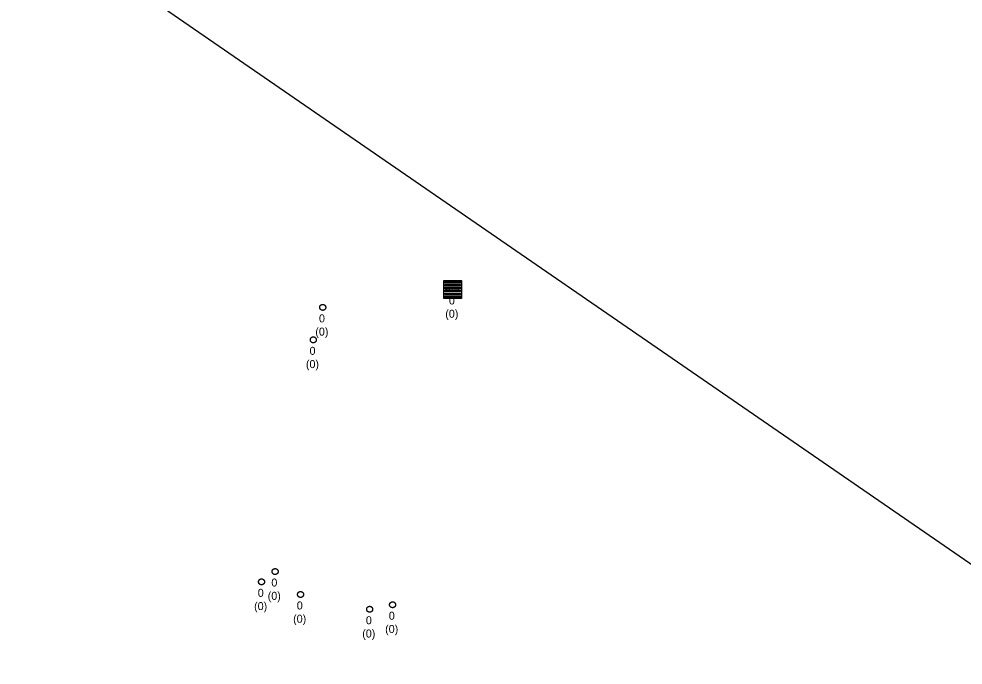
# Model space of a CAD drawing. Extents: x -606452 to -604459, y -1157823 to -1156972.
# Drawn here: x -604829.3 to -604750.2, y -1157351.3 to -1157297.2 of the extents above; entities that cross this region are included whole.
import ezdxf

# ---------------------------------------------------------------- set-up
doc = ezdxf.new("R2010")
doc.units = 0
for name, color, linetype in [('Pomocné_Zájmová území 2021', 7, 'Continuous'), ('Uliční vpusť', 7, 'Continuous'), ('Vstupní šachta stoky', 7, 'Continuous')]:
    doc.layers.add(name, color=color, linetype=linetype)

msp = doc.modelspace()

# ---------------------------------------------------------------- linework, layer by layer
at = {"layer": 'Pomocné_Zájmová území 2021'}
msp.add_lwpolyline([(-606389.784, -1157640.205), (-606452.34, -1157375.134), (-606287.996, -1157134.449), (-606089.723, -1156972.225), (-605785.42, -1157001.913), (-605228.77, -1157012.516), (-604682.722, -1157388.917), (-604597.9, -1157454.655), (-604591.538, -1157788.645), (-604619.105, -1157822.574), (-605421.742, -1157595.673), (-605822.53, -1157783.344)], close=True, dxfattribs=at)
at = {"layer": 'Uliční vpusť'}
for points in [[(-604793.72, -1157319.09), (-604792.22, -1157319.09), (-604792.22, -1157320.59), (-604793.72, -1157320.59)], [(-604793.63, -1157319.18), (-604792.31, -1157319.18), (-604792.31, -1157319.3), (-604793.63, -1157319.3)], [(-604793.63, -1157319.42), (-604792.31, -1157319.42), (-604792.31, -1157319.54), (-604793.63, -1157319.54)], [(-604793.63, -1157319.66), (-604792.31, -1157319.66), (-604792.31, -1157319.78), (-604793.63, -1157319.78)], [(-604793.63, -1157319.9), (-604792.31, -1157319.9), (-604792.31, -1157320.02), (-604793.63, -1157320.02)], [(-604793.63, -1157320.14), (-604792.31, -1157320.14), (-604792.31, -1157320.26), (-604793.63, -1157320.26)], [(-604793.63, -1157320.38), (-604792.31, -1157320.38), (-604792.31, -1157320.5), (-604793.63, -1157320.5)]]:
    msp.add_lwpolyline(points, close=True, dxfattribs=at)
at = {"layer": 'Vstupní šachta stoky'}
for p, q in [((-604803.873, -1157321.09), (-604803.86, -1157321.09)), ((-604804.663, -1157323.81), (-604804.65, -1157323.81)), ((-604807.863, -1157343.23), (-604807.85, -1157343.23)), ((-604809.003, -1157344.09), (-604808.99, -1157344.09)), ((-604805.733, -1157345.15), (-604805.72, -1157345.15)), ((-604798.023, -1157346.01), (-604798.01, -1157346.01)), ((-604799.943, -1157346.39), (-604799.93, -1157346.39))]:
    msp.add_line(p, q, dxfattribs=at)
for points in [[(-604803.86, -1157321.09), (-604803.847, -1157321.09), (-604803.834, -1157321.091), (-604803.821, -1157321.093), (-604803.808, -1157321.096), (-604803.795, -1157321.099), (-604803.782, -1157321.102), (-604803.77, -1157321.107), (-604803.758, -1157321.112), (-604803.746, -1157321.118), (-604803.734, -1157321.124), (-604803.723, -1157321.131), (-604803.712, -1157321.139), (-604803.702, -1157321.147), (-604803.692, -1157321.155), (-604803.682, -1157321.164), (-604803.673, -1157321.174), (-604803.665, -1157321.184), (-604803.657, -1157321.195), (-604803.649, -1157321.206), (-604803.642, -1157321.217), (-604803.636, -1157321.229), (-604803.631, -1157321.241), (-604803.626, -1157321.253), (-604803.621, -1157321.265), (-604803.618, -1157321.278), (-604803.615, -1157321.291), (-604803.613, -1157321.304), (-604803.611, -1157321.317), (-604803.61, -1157321.33), (-604803.61, -1157321.343), (-604803.611, -1157321.357), (-604803.612, -1157321.37), (-604803.614, -1157321.383), (-604803.616, -1157321.396), (-604803.62, -1157321.408), (-604803.623, -1157321.421), (-604803.628, -1157321.433), (-604803.633, -1157321.446), (-604803.639, -1157321.457), (-604803.646, -1157321.469), (-604803.653, -1157321.48), (-604803.66, -1157321.491), (-604803.669, -1157321.501), (-604803.677, -1157321.511), (-604803.687, -1157321.52), (-604803.697, -1157321.529), (-604803.707, -1157321.538), (-604803.717, -1157321.545), (-604803.728, -1157321.553), (-604803.74, -1157321.559), (-604803.752, -1157321.565), (-604803.764, -1157321.571), (-604803.776, -1157321.575), (-604803.788, -1157321.58), (-604803.801, -1157321.583), (-604803.814, -1157321.586), (-604803.827, -1157321.588), (-604803.84, -1157321.589), (-604803.853, -1157321.59), (-604803.867, -1157321.59), (-604803.88, -1157321.589), (-604803.893, -1157321.588), (-604803.906, -1157321.586), (-604803.919, -1157321.583), (-604803.932, -1157321.58), (-604803.944, -1157321.575), (-604803.956, -1157321.571), (-604803.968, -1157321.565), (-604803.98, -1157321.559), (-604803.992, -1157321.553), (-604804.003, -1157321.545), (-604804.013, -1157321.538), (-604804.023, -1157321.529), (-604804.033, -1157321.52), (-604804.043, -1157321.511), (-604804.051, -1157321.501), (-604804.06, -1157321.491), (-604804.067, -1157321.48), (-604804.074, -1157321.469), (-604804.081, -1157321.457), (-604804.087, -1157321.446), (-604804.092, -1157321.433), (-604804.097, -1157321.421), (-604804.1, -1157321.408), (-604804.104, -1157321.396), (-604804.106, -1157321.383), (-604804.108, -1157321.37), (-604804.109, -1157321.357), (-604804.11, -1157321.343), (-604804.11, -1157321.33), (-604804.109, -1157321.317), (-604804.107, -1157321.304), (-604804.105, -1157321.291), (-604804.102, -1157321.278), (-604804.099, -1157321.265), (-604804.094, -1157321.253), (-604804.089, -1157321.241), (-604804.084, -1157321.229), (-604804.078, -1157321.217), (-604804.071, -1157321.206)], [(-604804.071, -1157321.206), (-604804.063, -1157321.195), (-604804.055, -1157321.184), (-604804.047, -1157321.174), (-604804.038, -1157321.164), (-604804.028, -1157321.155), (-604804.018, -1157321.147), (-604804.008, -1157321.139), (-604803.997, -1157321.131), (-604803.986, -1157321.124), (-604803.974, -1157321.118), (-604803.962, -1157321.112), (-604803.95, -1157321.107), (-604803.938, -1157321.102), (-604803.925, -1157321.099), (-604803.912, -1157321.096), (-604803.899, -1157321.093), (-604803.886, -1157321.091), (-604803.873, -1157321.09)], [(-604804.65, -1157323.81), (-604804.637, -1157323.81), (-604804.624, -1157323.811), (-604804.611, -1157323.813), (-604804.598, -1157323.816), (-604804.585, -1157323.819), (-604804.572, -1157323.822), (-604804.56, -1157323.827), (-604804.548, -1157323.832), (-604804.536, -1157323.838), (-604804.524, -1157323.844), (-604804.513, -1157323.851), (-604804.502, -1157323.859), (-604804.492, -1157323.867), (-604804.482, -1157323.875), (-604804.472, -1157323.884), (-604804.463, -1157323.894), (-604804.455, -1157323.904), (-604804.447, -1157323.915), (-604804.439, -1157323.926), (-604804.432, -1157323.937), (-604804.426, -1157323.949), (-604804.421, -1157323.961), (-604804.416, -1157323.973), (-604804.411, -1157323.985), (-604804.408, -1157323.998), (-604804.405, -1157324.011), (-604804.403, -1157324.024), (-604804.401, -1157324.037), (-604804.4, -1157324.05), (-604804.4, -1157324.063), (-604804.401, -1157324.077), (-604804.402, -1157324.09), (-604804.404, -1157324.103), (-604804.406, -1157324.116), (-604804.41, -1157324.128), (-604804.413, -1157324.141), (-604804.418, -1157324.153), (-604804.423, -1157324.166), (-604804.429, -1157324.177), (-604804.436, -1157324.189), (-604804.443, -1157324.2), (-604804.45, -1157324.211), (-604804.459, -1157324.221), (-604804.467, -1157324.231), (-604804.477, -1157324.24), (-604804.487, -1157324.249), (-604804.497, -1157324.258), (-604804.507, -1157324.265), (-604804.518, -1157324.273), (-604804.53, -1157324.279), (-604804.542, -1157324.285), (-604804.554, -1157324.291), (-604804.566, -1157324.295), (-604804.578, -1157324.3), (-604804.591, -1157324.303), (-604804.604, -1157324.306), (-604804.617, -1157324.308), (-604804.63, -1157324.309), (-604804.643, -1157324.31), (-604804.657, -1157324.31), (-604804.67, -1157324.309), (-604804.683, -1157324.308), (-604804.696, -1157324.306), (-604804.709, -1157324.303), (-604804.722, -1157324.3), (-604804.734, -1157324.295), (-604804.746, -1157324.291), (-604804.758, -1157324.285), (-604804.77, -1157324.279), (-604804.782, -1157324.273), (-604804.793, -1157324.265), (-604804.803, -1157324.258), (-604804.813, -1157324.249), (-604804.823, -1157324.24), (-604804.833, -1157324.231), (-604804.841, -1157324.221), (-604804.85, -1157324.211), (-604804.857, -1157324.2), (-604804.864, -1157324.189), (-604804.871, -1157324.177), (-604804.877, -1157324.166), (-604804.882, -1157324.153), (-604804.887, -1157324.141), (-604804.89, -1157324.128), (-604804.894, -1157324.116), (-604804.896, -1157324.103), (-604804.898, -1157324.09), (-604804.899, -1157324.077), (-604804.9, -1157324.063), (-604804.9, -1157324.05), (-604804.899, -1157324.037), (-604804.897, -1157324.024), (-604804.895, -1157324.011), (-604804.892, -1157323.998), (-604804.889, -1157323.985), (-604804.884, -1157323.973), (-604804.879, -1157323.961), (-604804.874, -1157323.949), (-604804.868, -1157323.937), (-604804.861, -1157323.926)], [(-604804.861, -1157323.926), (-604804.853, -1157323.915), (-604804.845, -1157323.904), (-604804.837, -1157323.894), (-604804.828, -1157323.884), (-604804.818, -1157323.875), (-604804.808, -1157323.867), (-604804.798, -1157323.859), (-604804.787, -1157323.851), (-604804.776, -1157323.844), (-604804.764, -1157323.838), (-604804.752, -1157323.832), (-604804.74, -1157323.827), (-604804.728, -1157323.822), (-604804.715, -1157323.819), (-604804.702, -1157323.816), (-604804.689, -1157323.813), (-604804.676, -1157323.811), (-604804.663, -1157323.81)], [(-604807.85, -1157343.23), (-604807.837, -1157343.23), (-604807.824, -1157343.231), (-604807.811, -1157343.233), (-604807.798, -1157343.236), (-604807.785, -1157343.239), (-604807.772, -1157343.242), (-604807.76, -1157343.247), (-604807.748, -1157343.252), (-604807.736, -1157343.258), (-604807.724, -1157343.264), (-604807.713, -1157343.271), (-604807.702, -1157343.279), (-604807.692, -1157343.287), (-604807.682, -1157343.295), (-604807.672, -1157343.304), (-604807.663, -1157343.314), (-604807.655, -1157343.324), (-604807.647, -1157343.335), (-604807.639, -1157343.346), (-604807.632, -1157343.357), (-604807.626, -1157343.369), (-604807.621, -1157343.381), (-604807.616, -1157343.393), (-604807.611, -1157343.405), (-604807.608, -1157343.418), (-604807.605, -1157343.431), (-604807.603, -1157343.444), (-604807.601, -1157343.457), (-604807.6, -1157343.47), (-604807.6, -1157343.483), (-604807.601, -1157343.497), (-604807.602, -1157343.51), (-604807.604, -1157343.523), (-604807.606, -1157343.536), (-604807.61, -1157343.548), (-604807.613, -1157343.561), (-604807.618, -1157343.573), (-604807.623, -1157343.586), (-604807.629, -1157343.597), (-604807.636, -1157343.609), (-604807.643, -1157343.62), (-604807.65, -1157343.631), (-604807.659, -1157343.641), (-604807.667, -1157343.651), (-604807.677, -1157343.66), (-604807.687, -1157343.669), (-604807.697, -1157343.678), (-604807.707, -1157343.685), (-604807.718, -1157343.693), (-604807.73, -1157343.699), (-604807.742, -1157343.705), (-604807.754, -1157343.711), (-604807.766, -1157343.715), (-604807.778, -1157343.72), (-604807.791, -1157343.723), (-604807.804, -1157343.726), (-604807.817, -1157343.728), (-604807.83, -1157343.729), (-604807.843, -1157343.73), (-604807.857, -1157343.73), (-604807.87, -1157343.729), (-604807.883, -1157343.728), (-604807.896, -1157343.726), (-604807.909, -1157343.723), (-604807.922, -1157343.72), (-604807.934, -1157343.715), (-604807.946, -1157343.711), (-604807.958, -1157343.705), (-604807.97, -1157343.699), (-604807.982, -1157343.693), (-604807.993, -1157343.685), (-604808.003, -1157343.678), (-604808.013, -1157343.669), (-604808.023, -1157343.66), (-604808.033, -1157343.651), (-604808.041, -1157343.641), (-604808.05, -1157343.631), (-604808.057, -1157343.62), (-604808.064, -1157343.609), (-604808.071, -1157343.597), (-604808.077, -1157343.586), (-604808.082, -1157343.573), (-604808.087, -1157343.561), (-604808.09, -1157343.548), (-604808.094, -1157343.536), (-604808.096, -1157343.523), (-604808.098, -1157343.51), (-604808.099, -1157343.497), (-604808.1, -1157343.483), (-604808.1, -1157343.47), (-604808.099, -1157343.457), (-604808.097, -1157343.444), (-604808.095, -1157343.431), (-604808.092, -1157343.418), (-604808.089, -1157343.405), (-604808.084, -1157343.393), (-604808.079, -1157343.381), (-604808.074, -1157343.369), (-604808.068, -1157343.357), (-604808.061, -1157343.346)], [(-604808.061, -1157343.346), (-604808.053, -1157343.335), (-604808.045, -1157343.324), (-604808.037, -1157343.314), (-604808.028, -1157343.304), (-604808.018, -1157343.295), (-604808.008, -1157343.287), (-604807.998, -1157343.279), (-604807.987, -1157343.271), (-604807.976, -1157343.264), (-604807.964, -1157343.258), (-604807.952, -1157343.252), (-604807.94, -1157343.247), (-604807.928, -1157343.242), (-604807.915, -1157343.239), (-604807.902, -1157343.236), (-604807.889, -1157343.233), (-604807.876, -1157343.231), (-604807.863, -1157343.23)], [(-604808.99, -1157344.09), (-604808.977, -1157344.09), (-604808.964, -1157344.091), (-604808.951, -1157344.093), (-604808.938, -1157344.096), (-604808.925, -1157344.099), (-604808.912, -1157344.102), (-604808.9, -1157344.107), (-604808.888, -1157344.112), (-604808.876, -1157344.118), (-604808.864, -1157344.124), (-604808.853, -1157344.131), (-604808.842, -1157344.139), (-604808.832, -1157344.147), (-604808.822, -1157344.155), (-604808.812, -1157344.164), (-604808.803, -1157344.174), (-604808.795, -1157344.184), (-604808.787, -1157344.195), (-604808.779, -1157344.206), (-604808.772, -1157344.217), (-604808.766, -1157344.229), (-604808.761, -1157344.241), (-604808.756, -1157344.253), (-604808.751, -1157344.265), (-604808.748, -1157344.278), (-604808.745, -1157344.291), (-604808.743, -1157344.304), (-604808.741, -1157344.317), (-604808.74, -1157344.33), (-604808.74, -1157344.343), (-604808.741, -1157344.357), (-604808.742, -1157344.37), (-604808.744, -1157344.383), (-604808.746, -1157344.396), (-604808.75, -1157344.408), (-604808.753, -1157344.421), (-604808.758, -1157344.433), (-604808.763, -1157344.446), (-604808.769, -1157344.457), (-604808.776, -1157344.469), (-604808.783, -1157344.48), (-604808.79, -1157344.491), (-604808.799, -1157344.501), (-604808.807, -1157344.511), (-604808.817, -1157344.52), (-604808.827, -1157344.529), (-604808.837, -1157344.538), (-604808.847, -1157344.545), (-604808.858, -1157344.553), (-604808.87, -1157344.559), (-604808.882, -1157344.565), (-604808.894, -1157344.571), (-604808.906, -1157344.575), (-604808.918, -1157344.58), (-604808.931, -1157344.583), (-604808.944, -1157344.586), (-604808.957, -1157344.588), (-604808.97, -1157344.589), (-604808.983, -1157344.59), (-604808.997, -1157344.59), (-604809.01, -1157344.589), (-604809.023, -1157344.588), (-604809.036, -1157344.586), (-604809.049, -1157344.583), (-604809.062, -1157344.58), (-604809.074, -1157344.575), (-604809.086, -1157344.571), (-604809.098, -1157344.565), (-604809.11, -1157344.559), (-604809.122, -1157344.553), (-604809.133, -1157344.545), (-604809.143, -1157344.538), (-604809.153, -1157344.529), (-604809.163, -1157344.52), (-604809.173, -1157344.511), (-604809.181, -1157344.501), (-604809.19, -1157344.491), (-604809.197, -1157344.48), (-604809.204, -1157344.469), (-604809.211, -1157344.457), (-604809.217, -1157344.446), (-604809.222, -1157344.433), (-604809.227, -1157344.421), (-604809.23, -1157344.408), (-604809.234, -1157344.396), (-604809.236, -1157344.383), (-604809.238, -1157344.37), (-604809.239, -1157344.357), (-604809.24, -1157344.343), (-604809.24, -1157344.33), (-604809.239, -1157344.317), (-604809.237, -1157344.304), (-604809.235, -1157344.291), (-604809.232, -1157344.278), (-604809.229, -1157344.265), (-604809.224, -1157344.253), (-604809.219, -1157344.241), (-604809.214, -1157344.229), (-604809.208, -1157344.217), (-604809.201, -1157344.206)], [(-604809.201, -1157344.206), (-604809.193, -1157344.195), (-604809.185, -1157344.184), (-604809.177, -1157344.174), (-604809.168, -1157344.164), (-604809.158, -1157344.155), (-604809.148, -1157344.147), (-604809.138, -1157344.139), (-604809.127, -1157344.131), (-604809.116, -1157344.124), (-604809.104, -1157344.118), (-604809.092, -1157344.112), (-604809.08, -1157344.107), (-604809.068, -1157344.102), (-604809.055, -1157344.099), (-604809.042, -1157344.096), (-604809.029, -1157344.093), (-604809.016, -1157344.091), (-604809.003, -1157344.09)], [(-604805.72, -1157345.15), (-604805.707, -1157345.15), (-604805.694, -1157345.151), (-604805.681, -1157345.153), (-604805.668, -1157345.156), (-604805.655, -1157345.159), (-604805.642, -1157345.162), (-604805.63, -1157345.167), (-604805.618, -1157345.172), (-604805.606, -1157345.178), (-604805.594, -1157345.184), (-604805.583, -1157345.191), (-604805.572, -1157345.199), (-604805.562, -1157345.207), (-604805.552, -1157345.215), (-604805.542, -1157345.224), (-604805.533, -1157345.234), (-604805.525, -1157345.244), (-604805.517, -1157345.255), (-604805.509, -1157345.266), (-604805.502, -1157345.277), (-604805.496, -1157345.289), (-604805.491, -1157345.301), (-604805.486, -1157345.313), (-604805.481, -1157345.325), (-604805.478, -1157345.338), (-604805.475, -1157345.351), (-604805.473, -1157345.364), (-604805.471, -1157345.377), (-604805.47, -1157345.39), (-604805.47, -1157345.403), (-604805.471, -1157345.417), (-604805.472, -1157345.43), (-604805.474, -1157345.443), (-604805.476, -1157345.456), (-604805.48, -1157345.468), (-604805.483, -1157345.481), (-604805.488, -1157345.493), (-604805.493, -1157345.506), (-604805.499, -1157345.517), (-604805.506, -1157345.529), (-604805.513, -1157345.54), (-604805.52, -1157345.551), (-604805.529, -1157345.561), (-604805.537, -1157345.571), (-604805.547, -1157345.58), (-604805.557, -1157345.589), (-604805.567, -1157345.598), (-604805.577, -1157345.605), (-604805.588, -1157345.613), (-604805.6, -1157345.619), (-604805.612, -1157345.625), (-604805.624, -1157345.631), (-604805.636, -1157345.635), (-604805.648, -1157345.64), (-604805.661, -1157345.643), (-604805.674, -1157345.646), (-604805.687, -1157345.648), (-604805.7, -1157345.649), (-604805.713, -1157345.65), (-604805.727, -1157345.65), (-604805.74, -1157345.649), (-604805.753, -1157345.648), (-604805.766, -1157345.646), (-604805.779, -1157345.643), (-604805.792, -1157345.64), (-604805.804, -1157345.635), (-604805.816, -1157345.631), (-604805.828, -1157345.625), (-604805.84, -1157345.619), (-604805.852, -1157345.613), (-604805.863, -1157345.605), (-604805.873, -1157345.598), (-604805.883, -1157345.589), (-604805.893, -1157345.58), (-604805.903, -1157345.571), (-604805.911, -1157345.561), (-604805.92, -1157345.551), (-604805.927, -1157345.54), (-604805.934, -1157345.529), (-604805.941, -1157345.517), (-604805.947, -1157345.506), (-604805.952, -1157345.493), (-604805.957, -1157345.481), (-604805.96, -1157345.468), (-604805.964, -1157345.456), (-604805.966, -1157345.443), (-604805.968, -1157345.43), (-604805.969, -1157345.417), (-604805.97, -1157345.403), (-604805.97, -1157345.39), (-604805.969, -1157345.377), (-604805.967, -1157345.364), (-604805.965, -1157345.351), (-604805.962, -1157345.338), (-604805.959, -1157345.325), (-604805.954, -1157345.313), (-604805.949, -1157345.301), (-604805.944, -1157345.289), (-604805.938, -1157345.277), (-604805.931, -1157345.266)], [(-604805.931, -1157345.266), (-604805.923, -1157345.255), (-604805.915, -1157345.244), (-604805.907, -1157345.234), (-604805.898, -1157345.224), (-604805.888, -1157345.215), (-604805.878, -1157345.207), (-604805.868, -1157345.199), (-604805.857, -1157345.191), (-604805.846, -1157345.184), (-604805.834, -1157345.178), (-604805.822, -1157345.172), (-604805.81, -1157345.167), (-604805.798, -1157345.162), (-604805.785, -1157345.159), (-604805.772, -1157345.156), (-604805.759, -1157345.153), (-604805.746, -1157345.151), (-604805.733, -1157345.15)], [(-604798.01, -1157346.01), (-604797.997, -1157346.01), (-604797.984, -1157346.011), (-604797.971, -1157346.013), (-604797.958, -1157346.016), (-604797.945, -1157346.019), (-604797.932, -1157346.022), (-604797.92, -1157346.027), (-604797.908, -1157346.032), (-604797.896, -1157346.038), (-604797.884, -1157346.044), (-604797.873, -1157346.051), (-604797.862, -1157346.059), (-604797.852, -1157346.067), (-604797.842, -1157346.075), (-604797.832, -1157346.084), (-604797.823, -1157346.094), (-604797.815, -1157346.104), (-604797.807, -1157346.115), (-604797.799, -1157346.126), (-604797.792, -1157346.137), (-604797.786, -1157346.149), (-604797.781, -1157346.161), (-604797.776, -1157346.173), (-604797.771, -1157346.185), (-604797.768, -1157346.198), (-604797.765, -1157346.211), (-604797.763, -1157346.224), (-604797.761, -1157346.237), (-604797.76, -1157346.25), (-604797.76, -1157346.263), (-604797.761, -1157346.277), (-604797.762, -1157346.29), (-604797.764, -1157346.303), (-604797.766, -1157346.316), (-604797.77, -1157346.328), (-604797.773, -1157346.341), (-604797.778, -1157346.353), (-604797.783, -1157346.366), (-604797.789, -1157346.377), (-604797.796, -1157346.389), (-604797.803, -1157346.4), (-604797.81, -1157346.411), (-604797.819, -1157346.421), (-604797.827, -1157346.431), (-604797.837, -1157346.44), (-604797.847, -1157346.449), (-604797.857, -1157346.458), (-604797.867, -1157346.465), (-604797.878, -1157346.473), (-604797.89, -1157346.479), (-604797.902, -1157346.485), (-604797.914, -1157346.491), (-604797.926, -1157346.495), (-604797.938, -1157346.5), (-604797.951, -1157346.503), (-604797.964, -1157346.506), (-604797.977, -1157346.508), (-604797.99, -1157346.509), (-604798.003, -1157346.51), (-604798.017, -1157346.51), (-604798.03, -1157346.509), (-604798.043, -1157346.508), (-604798.056, -1157346.506), (-604798.069, -1157346.503), (-604798.082, -1157346.5), (-604798.094, -1157346.495), (-604798.106, -1157346.491), (-604798.118, -1157346.485), (-604798.13, -1157346.479), (-604798.142, -1157346.473), (-604798.153, -1157346.465), (-604798.163, -1157346.458), (-604798.173, -1157346.449), (-604798.183, -1157346.44), (-604798.193, -1157346.431), (-604798.201, -1157346.421), (-604798.21, -1157346.411), (-604798.217, -1157346.4), (-604798.224, -1157346.389), (-604798.231, -1157346.377), (-604798.237, -1157346.366), (-604798.242, -1157346.353), (-604798.247, -1157346.341), (-604798.25, -1157346.328), (-604798.254, -1157346.316), (-604798.256, -1157346.303), (-604798.258, -1157346.29), (-604798.259, -1157346.277), (-604798.26, -1157346.263), (-604798.26, -1157346.25), (-604798.259, -1157346.237), (-604798.257, -1157346.224), (-604798.255, -1157346.211), (-604798.252, -1157346.198), (-604798.249, -1157346.185), (-604798.244, -1157346.173), (-604798.239, -1157346.161), (-604798.234, -1157346.149), (-604798.228, -1157346.137), (-604798.221, -1157346.126)], [(-604798.221, -1157346.126), (-604798.213, -1157346.115), (-604798.205, -1157346.104), (-604798.197, -1157346.094), (-604798.188, -1157346.084), (-604798.178, -1157346.075), (-604798.168, -1157346.067), (-604798.158, -1157346.059), (-604798.147, -1157346.051), (-604798.136, -1157346.044), (-604798.124, -1157346.038), (-604798.112, -1157346.032), (-604798.1, -1157346.027), (-604798.088, -1157346.022), (-604798.075, -1157346.019), (-604798.062, -1157346.016), (-604798.049, -1157346.013), (-604798.036, -1157346.011), (-604798.023, -1157346.01)], [(-604799.93, -1157346.39), (-604799.917, -1157346.39), (-604799.904, -1157346.391), (-604799.891, -1157346.393), (-604799.878, -1157346.396), (-604799.865, -1157346.399), (-604799.852, -1157346.402), (-604799.84, -1157346.407), (-604799.828, -1157346.412), (-604799.816, -1157346.418), (-604799.804, -1157346.424), (-604799.793, -1157346.431), (-604799.782, -1157346.439), (-604799.772, -1157346.447), (-604799.762, -1157346.455), (-604799.752, -1157346.464), (-604799.743, -1157346.474), (-604799.735, -1157346.484), (-604799.727, -1157346.495), (-604799.719, -1157346.506), (-604799.712, -1157346.517), (-604799.706, -1157346.529), (-604799.701, -1157346.541), (-604799.696, -1157346.553), (-604799.691, -1157346.565), (-604799.688, -1157346.578), (-604799.685, -1157346.591), (-604799.683, -1157346.604), (-604799.681, -1157346.617), (-604799.68, -1157346.63), (-604799.68, -1157346.643), (-604799.681, -1157346.657), (-604799.682, -1157346.67), (-604799.684, -1157346.683), (-604799.686, -1157346.696), (-604799.69, -1157346.708), (-604799.693, -1157346.721), (-604799.698, -1157346.733), (-604799.703, -1157346.746), (-604799.709, -1157346.757), (-604799.716, -1157346.769), (-604799.723, -1157346.78), (-604799.73, -1157346.791), (-604799.739, -1157346.801), (-604799.747, -1157346.811), (-604799.757, -1157346.82), (-604799.767, -1157346.829), (-604799.777, -1157346.838), (-604799.787, -1157346.845), (-604799.798, -1157346.853), (-604799.81, -1157346.859), (-604799.822, -1157346.865), (-604799.834, -1157346.871), (-604799.846, -1157346.875), (-604799.858, -1157346.88), (-604799.871, -1157346.883), (-604799.884, -1157346.886), (-604799.897, -1157346.888), (-604799.91, -1157346.889), (-604799.923, -1157346.89), (-604799.937, -1157346.89), (-604799.95, -1157346.889), (-604799.963, -1157346.888), (-604799.976, -1157346.886), (-604799.989, -1157346.883), (-604800.002, -1157346.88), (-604800.014, -1157346.875), (-604800.026, -1157346.871), (-604800.038, -1157346.865), (-604800.05, -1157346.859), (-604800.062, -1157346.853), (-604800.073, -1157346.845), (-604800.083, -1157346.838), (-604800.093, -1157346.829), (-604800.103, -1157346.82), (-604800.113, -1157346.811), (-604800.121, -1157346.801), (-604800.13, -1157346.791), (-604800.137, -1157346.78), (-604800.144, -1157346.769), (-604800.151, -1157346.757), (-604800.157, -1157346.746), (-604800.162, -1157346.733), (-604800.167, -1157346.721), (-604800.17, -1157346.708), (-604800.174, -1157346.696), (-604800.176, -1157346.683), (-604800.178, -1157346.67), (-604800.179, -1157346.657), (-604800.18, -1157346.643), (-604800.18, -1157346.63), (-604800.179, -1157346.617), (-604800.177, -1157346.604), (-604800.175, -1157346.591), (-604800.172, -1157346.578), (-604800.169, -1157346.565), (-604800.164, -1157346.553), (-604800.159, -1157346.541), (-604800.154, -1157346.529), (-604800.148, -1157346.517), (-604800.141, -1157346.506)], [(-604800.141, -1157346.506), (-604800.133, -1157346.495), (-604800.125, -1157346.484), (-604800.117, -1157346.474), (-604800.108, -1157346.464), (-604800.098, -1157346.455), (-604800.088, -1157346.447), (-604800.078, -1157346.439), (-604800.067, -1157346.431), (-604800.056, -1157346.424), (-604800.044, -1157346.418), (-604800.032, -1157346.412), (-604800.02, -1157346.407), (-604800.008, -1157346.402), (-604799.995, -1157346.399), (-604799.982, -1157346.396), (-604799.969, -1157346.393), (-604799.956, -1157346.391), (-604799.943, -1157346.39)]]:
    msp.add_lwpolyline(points, dxfattribs=at)

# ---------------------------------------------------------------- texts
at = {"layer": 'Uliční vpusť'}
msp.add_text('BKOM', height=0.3, rotation=359.99999, dxfattribs=at).set_placement((-604793.626, -1157319.991))
for s, height, p in [('0', 0.671, (-604793.286, -1157321.098)), ('(0)', 0.6708, (-604793.592, -1157322.209))]:
    msp.add_text(s, height=height, dxfattribs=at).set_placement(p)
at = {"layer": 'Vstupní šachta stoky'}
for s, height, p in [('0', 0.671, (-604804.176, -1157322.598)), ('(0)', 0.6708, (-604804.482, -1157323.709)), ('0', 0.671, (-604804.966, -1157325.318)), ('(0)', 0.6708, (-604805.272, -1157326.429)), ('0', 0.671, (-604808.166, -1157344.738)), ('0', 0.671, (-604809.306, -1157345.598)), ('(0)', 0.6708, (-604808.472, -1157345.849)), ('(0)', 0.6708, (-604809.612, -1157346.709)), ('0', 0.671, (-604806.036, -1157346.658)), ('(0)', 0.6708, (-604806.342, -1157347.769)), ('0', 0.671, (-604798.326, -1157347.518)), ('0', 0.671, (-604800.246, -1157347.898)), ('(0)', 0.6708, (-604798.632, -1157348.629)), ('(0)', 0.6708, (-604800.552, -1157349.009))]:
    msp.add_text(s, height=height, dxfattribs=at).set_placement(p)

doc.saveas('drawing.dxf')
